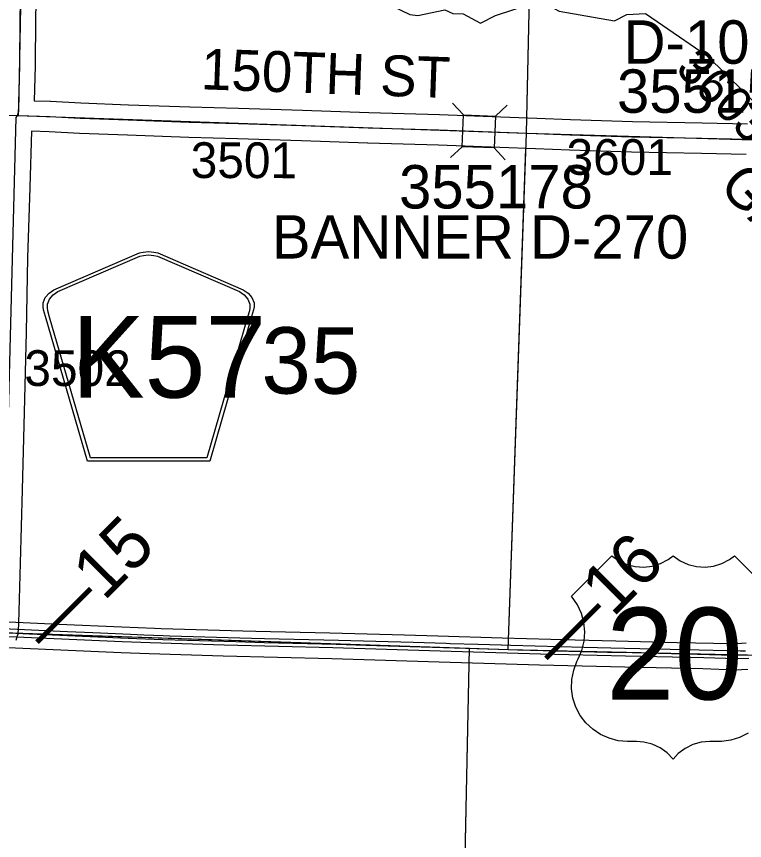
# Model space of a CAD drawing. Extents: x -157.2 to -99.3, y 12.2 to 46.2.
# Drawn here: x -134.532 to -133.108, y 34.429 to 36.043 of the extents above; entities that cross this region are included whole.
import ezdxf

# ---------------------------------------------------------------- set-up
doc = ezdxf.new("R2010")
doc.units = 0
for name, color, linetype in [('tdCoDivCarto', 7, 'Continuous'), ('tdCoHydroRiver', 7, 'Continuous'), ('tdCoPriCL', 7, 'Continuous'), ('tdCoPriDiv', 7, 'Continuous'), ('tdCoSecRdNmbr', 7, 'Continuous'), ('tdCoSecRdTxt', 7, 'Continuous'), ('tdCoSecRteBand', 7, 'Continuous'), ('tdCoSecRteCL', 7, 'Continuous'), ('tdCoSectLine', 7, 'Continuous'), ('tdCoSectLinePart', 7, 'Continuous'), ('tdCoSectNmbr', 7, 'Continuous'), ('tdCoShieldCoRte', 7, 'Continuous'), ('tdCoShieldUsRte', 7, 'Continuous'), ('tdCoStrucSec', 7, 'Continuous'), ('tdCoStrucSecCoName', 7, 'Continuous'), ('tdCoStrucSecFHWANum', 7, 'Continuous'), ('tdCoSurfAsphalt', 7, 'Continuous'), ('tdCoSurfGravel', 7, 'Continuous'), ('tdCoTwpBndryShd', 7, 'Continuous'), ('tdStHwyPriRefPost1', 7, 'Continuous'), ('tdStHwyPriRefPost5', 7, 'Continuous')]:
    doc.layers.add(name, color=color, linetype=linetype)

msp = doc.modelspace()

# ---------------------------------------------------------------- linework, layer by layer
at = {"layer": 'tdCoDivCarto'}
for points in [[(-134.383, 34.8358), (-134.4324, 34.8381), (-134.5589, 34.8437), (-134.5722, 34.8443), (-134.6171, 34.8463), (-134.6763, 34.8495), (-134.7784, 34.8539), (-134.8733, 34.8583), (-134.9814, 34.862), (-135.1224, 34.868), (-135.209, 34.8719), (-135.2605, 34.8721), (-135.3557, 34.8758), (-135.4156, 34.8781), (-135.4728, 34.8798), (-135.5455, 34.8831), (-135.5604, 34.8836), (-135.5741, 34.8839)], [(-134.383, 34.8358), (-134.4324, 34.8381), (-134.5589, 34.8437), (-134.5722, 34.8443), (-134.6171, 34.8463), (-134.6763, 34.8495), (-134.7784, 34.8539), (-134.8733, 34.8583), (-134.9814, 34.862), (-135.1224, 34.868), (-135.209, 34.8719), (-135.2605, 34.8721), (-135.3557, 34.8758), (-135.4156, 34.8781), (-135.4728, 34.8798), (-135.5455, 34.8831), (-135.5604, 34.8836), (-135.5741, 34.8839)], [(-134.547, 34.8289), (-134.3253, 34.8193), (-134.2705, 34.817), (-134.1255, 34.8128), (-133.9134, 34.8072), (-133.7033, 34.801), (-133.5068, 34.7951), (-133.3401, 34.7909), (-133.1872, 34.7879), (-133.1235, 34.7855), (-133.0989, 34.7867)], [(-134.547, 34.8289), (-134.3253, 34.8193), (-134.2705, 34.817), (-134.1255, 34.8128), (-133.9134, 34.8072), (-133.7033, 34.801), (-133.5068, 34.7951), (-133.3401, 34.7909), (-133.1872, 34.7879), (-133.1235, 34.7855), (-133.0989, 34.7867)], [(-134.2831, 34.8315), (-134.3094, 34.8324), (-134.383, 34.8358)], [(-134.2831, 34.8315), (-134.3094, 34.8324), (-134.383, 34.8358)], [(-134.2453, 34.8302), (-134.2831, 34.8315)], [(-134.2453, 34.8302), (-134.2831, 34.8315)], [(-134.0468, 34.8244), (-134.0726, 34.825), (-134.2324, 34.8297), (-134.2453, 34.8302)], [(-134.0468, 34.8244), (-134.0726, 34.825), (-134.2324, 34.8297), (-134.2453, 34.8302)], [(-133.6911, 34.815), (-133.7562, 34.8169), (-133.902, 34.8209), (-134.0468, 34.8244)], [(-133.6911, 34.815), (-133.7562, 34.8169), (-133.902, 34.8209), (-134.0468, 34.8244)], [(-133.6832, 34.8147), (-133.6911, 34.815)], [(-133.6832, 34.8147), (-133.6911, 34.815)], [(-133.6293, 34.8131), (-133.6832, 34.8147)], [(-133.6293, 34.8131), (-133.6832, 34.8147)], [(-133.5834, 34.8118), (-133.6293, 34.8131)], [(-133.5834, 34.8118), (-133.6293, 34.8131)], [(-133.5833, 34.8118), (-133.5834, 34.8118)], [(-133.5833, 34.8118), (-133.5834, 34.8118)], [(-133.1059, 34.8004), (-133.1153, 34.8001), (-133.2228, 34.8024), (-133.3424, 34.8053), (-133.4221, 34.8075), (-133.5651, 34.8112), (-133.5833, 34.8118)], [(-133.1059, 34.8004), (-133.1153, 34.8001), (-133.2228, 34.8024), (-133.3424, 34.8053), (-133.4221, 34.8075), (-133.5651, 34.8112), (-133.5833, 34.8118)]]:
    msp.add_lwpolyline(points, dxfattribs=at)
at = {"layer": 'tdCoHydroRiver'}
msp.add_lwpolyline([(-134.0349, 36.0894), (-133.9608, 36.0793), (-133.8753, 36.0831), (-133.8139, 36.0718), (-133.7624, 36.0466), (-133.7466, 36.0446), (-133.6942, 36.0556), (-133.6786, 36.0489), (-133.6581, 36.0482), (-133.624, 36.0298), (-133.5951, 36.0448), (-133.525, 36.0679), (-133.4997, 36.0687), (-133.4701, 36.0536), (-133.3618, 36.0346), (-133.3377, 36.0465), (-133.3014, 36.0486), (-133.1807, 35.966), (-133.0718, 35.8585)], dxfattribs=at)
at = {"layer": 'tdCoPriCL'}
msp.add_lwpolyline([(-134.5602, 34.8366), (-134.5068, 34.8343), (-134.3139, 34.8256), (-134.2459, 34.8232), (-134.1031, 34.8188), (-134.0474, 34.8171), (-133.9066, 34.8139), (-133.8484, 34.812), (-133.5886, 34.804), (-133.5519, 34.803), (-133.3758, 34.7984), (-133.3527, 34.7978), (-133.1997, 34.7943), (-133.1526, 34.7932), (-133.1217, 34.7927), (-133.1017, 34.7928)], dxfattribs=at)
at = {"layer": 'tdCoPriDiv'}
for points in [[(-133.1046, 34.8158), (-133.1137, 34.8151), (-133.1227, 34.8147), (-133.1321, 34.8144), (-133.2396, 34.8167), (-133.3592, 34.8196), (-133.4389, 34.8218), (-133.5819, 34.8255), (-133.7079, 34.8293), (-133.773, 34.8312), (-133.9188, 34.8352), (-134.0637, 34.8387), (-134.0894, 34.8394), (-134.2492, 34.844), (-134.2621, 34.8445), (-134.3262, 34.8468), (-134.4492, 34.8524), (-134.5757, 34.858)], [(-134.5489, 34.8071), (-134.3272, 34.7975), (-134.2725, 34.7953), (-134.1275, 34.7911), (-133.9154, 34.7854), (-133.7053, 34.7793), (-133.5087, 34.7733), (-133.342, 34.7691), (-133.1891, 34.7662), (-133.1255, 34.7637), (-133.1008, 34.765)]]:
    msp.add_lwpolyline(points, dxfattribs=at)
at = {"layer": 'tdCoSecRteBand'}
for points in [[(-134.493, 36.1346), (-134.4947, 36.0375), (-134.4955, 35.9469), (-134.4955, 35.9466), (-134.4955, 35.9463), (-134.4974, 35.878), (-134.4971, 35.878), (-134.466, 35.8768), (-134.4658, 35.8768), (-134.4655, 35.8768), (-134.4061, 35.8736), (-134.3127, 35.8702), (-134.1932, 35.866), (-134.0979, 35.8633), (-134.0978, 35.8633), (-134.0978, 35.8633), (-133.9727, 35.8593), (-133.9727, 35.8593), (-133.9726, 35.8593), (-133.843, 35.8546), (-133.7045, 35.8507), (-133.7044, 35.8507), (-133.7043, 35.8507), (-133.5845, 35.8465), (-133.5844, 35.8465), (-133.5844, 35.8465), (-133.5141, 35.8438), (-133.4481, 35.8413), (-133.327, 35.8371), (-133.1904, 35.8347), (-133.1903, 35.8347), (-133.1902, 35.8347), (-133.1019, 35.8324)], [(-133.1044, 35.7725), (-133.1916, 35.7747), (-133.3284, 35.7771), (-133.3286, 35.7771), (-133.3288, 35.7771), (-133.4502, 35.7813), (-133.4502, 35.7813), (-133.4503, 35.7813), (-133.5163, 35.7838), (-133.5164, 35.7838), (-133.5164, 35.7838), (-133.5866, 35.7865), (-133.7063, 35.7907), (-133.8448, 35.7946), (-133.8449, 35.7947), (-133.845, 35.7947), (-133.9747, 35.7993), (-134.0996, 35.8033), (-134.195, 35.806), (-134.1951, 35.806), (-134.1952, 35.806), (-134.3148, 35.8102), (-134.3148, 35.8102), (-134.3148, 35.8102), (-134.4086, 35.8136), (-134.4088, 35.8137), (-134.4091, 35.8137), (-134.4685, 35.8169), (-134.5031, 35.8181), (-134.5063, 35.7084), (-134.5063, 35.7084), (-134.5063, 35.7083), (-134.5107, 35.57), (-134.5134, 35.4244), (-134.5134, 35.4244), (-134.5134, 35.4243), (-134.5169, 35.2682), (-134.5169, 35.2681), (-134.5169, 35.268), (-134.5213, 35.1161), (-134.5253, 34.9727), (-134.5281, 34.855), (-134.5281, 34.8543), (-134.5281, 34.8536), (-134.529, 34.8416), (-134.5294, 34.8363), (-134.5296, 34.833), (-134.5306, 34.8297), (-134.5312, 34.8279), (-134.5333, 34.8208)]]:
    msp.add_lwpolyline(points, dxfattribs=at)
at = {"layer": 'tdCoSecRteCL'}
msp.add_line((-134.5323, 35.8492), (-134.5282, 35.8491), dxfattribs=at)
for points in [[(-134.5282, 35.8491), (-134.5282, 35.8491), (-134.5255, 35.9471), (-134.5247, 36.0379), (-134.523, 36.1352), (-134.5217, 36.2804), (-134.5217, 36.3147), (-134.517, 36.474), (-134.5136, 36.6277), (-134.5101, 36.7991), (-134.5086, 36.8483)], [(-134.5282, 35.8491), (-134.4671, 35.8468), (-134.4075, 35.8436), (-134.3137, 35.8402), (-134.1941, 35.836), (-134.0987, 35.8333), (-133.9737, 35.8293), (-133.844, 35.8246), (-133.7054, 35.8207), (-133.5855, 35.8165), (-133.5152, 35.8138), (-133.4491, 35.8113), (-133.3278, 35.8071), (-133.1909, 35.8047), (-133.1027, 35.8024), (-133.0896, 35.8012), (-133.0817, 35.7995), (-133.0726, 35.7965), (-133.0642, 35.7928), (-133.057, 35.7876), (-133.0518, 35.7826)]]:
    msp.add_lwpolyline(points, dxfattribs=at)
at = {"layer": 'tdCoSectLine'}
for points in [[(-134.5304, 35.8491), (-134.5273, 35.8575), (-134.509, 36.8483)], [(-133.5344, 35.8147), (-133.5187, 36.5257), (-133.52, 36.5412), (-133.5108, 36.8132)], [(-135.5329, 35.8809), (-134.5304, 35.8491)], [(-134.559, 34.8366), (-134.5327, 35.8449), (-134.5304, 35.8491)], [(-134.5304, 35.8491), (-133.5344, 35.8147)], [(-133.5702, 34.8035), (-133.5344, 35.8147)], [(-133.5344, 35.8147), (-132.5353, 35.7848)], [(-134.559, 34.8366), (-133.6455, 34.8058)], [(-133.6698, 33.6432), (-133.6455, 34.8058)], [(-133.6455, 34.8058), (-133.5702, 34.8035)], [(-133.5702, 34.8035), (-132.6466, 34.7824)]]:
    msp.add_lwpolyline(points, dxfattribs=at)
at = {"layer": 'tdCoSectLinePart'}
for points in [[(-133.5337, 35.8445), (-133.5187, 36.5257), (-133.52, 36.5412), (-133.5118, 36.783)], [(-133.5702, 34.8035), (-133.5355, 35.7846)], [(-134.5299, 34.8356), (-133.6455, 34.8058)], [(-133.6692, 33.6733), (-133.6455, 34.8058)], [(-133.6455, 34.8058), (-133.5702, 34.8035)], [(-133.5702, 34.8035), (-132.6728, 34.783)]]:
    msp.add_lwpolyline(points, dxfattribs=at)
at = {"layer": 'tdCoShieldCoRte'}
for points in [[(-134.3935, 35.1722), (-134.4754, 35.4551), (-134.4793, 35.4683), (-134.48, 35.4742), (-134.48, 35.482), (-134.4758, 35.4923), (-134.4685, 35.5008), (-134.4589, 35.5075), (-134.2917, 35.5798), (-134.2841, 35.5814), (-134.2737, 35.5824), (-134.2633, 35.5814), (-134.2558, 35.5798), (-134.0885, 35.5075), (-134.0789, 35.5008), (-134.0716, 35.4923), (-134.0674, 35.482), (-134.0674, 35.4742), (-134.0681, 35.4683), (-134.072, 35.4551), (-134.154, 35.1722)], [(-134.3876, 35.1786), (-134.4673, 35.4538), (-134.4711, 35.4665), (-134.4718, 35.4721), (-134.4718, 35.4796), (-134.4677, 35.4895), (-134.4607, 35.4977), (-134.4515, 35.5041), (-134.2909, 35.5735), (-134.2837, 35.5751), (-134.2737, 35.576), (-134.2637, 35.5751), (-134.2565, 35.5735), (-134.0959, 35.5041), (-134.0867, 35.4977), (-134.0797, 35.4895), (-134.0757, 35.4796), (-134.0757, 35.4721), (-134.0764, 35.4665), (-134.0801, 35.4538), (-134.1598, 35.1786)]]:
    msp.add_lwpolyline(points, close=True, dxfattribs=at)
at = {"layer": 'tdCoShieldUsRte'}
msp.add_lwpolyline([(-133.1005, 34.6395), (-133.117, 34.6312), (-133.1345, 34.6258), (-133.1528, 34.6234), (-133.1619, 34.6233), (-133.1753, 34.6232), (-133.1921, 34.6217), (-133.2084, 34.6171), (-133.2235, 34.6097), (-133.2371, 34.5996), (-133.2472, 34.5889), (-133.259, 34.601), (-133.2728, 34.6108), (-133.2881, 34.6179), (-133.3045, 34.6221), (-133.3191, 34.6232), (-133.3363, 34.6232), (-133.3546, 34.6248), (-133.3724, 34.6294), (-133.3892, 34.6369), (-133.4045, 34.6471), (-133.4179, 34.6597), (-133.429, 34.6744), (-133.4375, 34.6907), (-133.4432, 34.7082), (-133.4458, 34.7264), (-133.4453, 34.7448), (-133.4418, 34.7629), (-133.4354, 34.7801), (-133.4329, 34.7848), (-133.4256, 34.8017), (-133.4212, 34.8196), (-133.4199, 34.8379), (-133.4217, 34.8563), (-133.4264, 34.874), (-133.4341, 34.8908), (-133.4461, 34.9078), (-133.3672, 34.9867), (-133.3534, 34.977), (-133.338, 34.9699), (-133.3216, 34.9658), (-133.3048, 34.9647), (-133.288, 34.9666), (-133.2719, 34.9716), (-133.2569, 34.9795), (-133.2472, 34.9867), (-133.2334, 34.977), (-133.218, 34.9699), (-133.2016, 34.9658), (-133.1848, 34.9647), (-133.168, 34.9666), (-133.1518, 34.9716), (-133.1369, 34.9795), (-133.1272, 34.9867), (-133.0483, 34.9078)], dxfattribs=at)
at = {"layer": 'tdCoStrucSec'}
for p, q in [((-133.6574, 35.8504), (-133.6787, 35.8734)), ((-133.5949, 35.848), (-133.5719, 35.8693)), ((-133.6599, 35.7879), (-133.6828, 35.7666)), ((-133.5973, 35.7855), (-133.576, 35.7625))]:
    msp.add_line(p, q, dxfattribs=at)
msp.add_lwpolyline([(-133.6574, 35.8504), (-133.5949, 35.848), (-133.5973, 35.7855), (-133.6599, 35.7879)], close=True, dxfattribs=at)
at = {"layer": 'tdCoSurfAsphalt'}
msp.add_lwpolyline([(-134.5323, 35.8492), (-134.5282, 35.8491), (-134.4671, 35.8468), (-134.4075, 35.8436), (-134.3137, 35.8402), (-134.1941, 35.836), (-134.0987, 35.8333), (-133.9737, 35.8293), (-133.844, 35.8246), (-133.7054, 35.8207), (-133.5855, 35.8165), (-133.5152, 35.8138), (-133.4491, 35.8113), (-133.3278, 35.8071), (-133.1909, 35.8047), (-133.1027, 35.8024), (-133.0896, 35.8012), (-133.0817, 35.7995), (-133.0726, 35.7965), (-133.0642, 35.7928), (-133.057, 35.7876), (-133.0518, 35.7826)], dxfattribs=at)
at = {"layer": 'tdCoSurfGravel'}
msp.add_line((-134.5282, 35.8491), (-134.5282, 35.8491), dxfattribs=at)
msp.add_lwpolyline([(-134.5282, 35.8491), (-134.5255, 35.9471), (-134.5247, 36.0379), (-134.523, 36.1352), (-134.5217, 36.2804), (-134.5217, 36.3147), (-134.517, 36.474), (-134.5136, 36.6277), (-134.5101, 36.7991), (-134.5086, 36.8483), (-134.5059, 36.9352), (-134.505, 36.9702), (-134.5017, 37.1189), (-134.498, 37.2753), (-134.4939, 37.4447), (-134.4914, 37.5704), (-134.4907, 37.6111), (-134.4889, 37.7532), (-134.4874, 37.7887), (-134.4853, 37.8484)], dxfattribs=at)
at = {"layer": 'tdCoTwpBndryShd'}
msp.add_lwpolyline([(-134.559, 34.8366), (-133.6455, 34.8058), (-133.5702, 34.8035), (-132.6466, 34.7824), (-132.5651, 34.7803), (-131.643, 34.7527), (-131.5401, 34.7441), (-130.6523, 34.714), (-130.54, 34.7111), (-129.6605, 34.6917), (-129.5413, 34.688), (-128.6576, 34.667), (-128.5454, 34.6631), (-127.6868, 34.6493), (-127.5523, 34.6452)], dxfattribs=at)

# ---------------------------------------------------------------- texts
at = {"layer": 'tdCoSecRdNmbr'}
for s, rotation, p in [('3603', 314.8986, (-133.2449, 35.938)), ('3501', 359.8977, (-134.1913, 35.7266)), ('3601', 359.8982, (-133.456, 35.7329)), ('3502', 359.8974, (-134.5168, 35.3194))]:
    msp.add_text(s, height=0.07, rotation=rotation, dxfattribs=at).set_placement(p)
at = {"layer": 'tdCoSecRdTxt'}
for s, rotation, p in [('150TH ST', 357.9615, (-134.1722, 35.9004)), ('GARNER AVE', 313.2728, (-133.1602, 35.7088))]:
    msp.add_text(s, height=0.08, rotation=rotation, dxfattribs=at).set_placement(p)
at = {"layer": 'tdCoSectNmbr'}
msp.add_text('35', height=0.13, rotation=359.8978, dxfattribs=at).set_placement((-134.0529, 35.3045))
at = {"layer": 'tdCoShieldCoRte'}
msp.add_text('K57', height=0.16, dxfattribs=at).set_placement((-134.4242, 35.2965))
at = {"layer": 'tdCoShieldUsRte'}
msp.add_text('20', height=0.18, dxfattribs=at).set_placement((-133.3786, 34.7054))
at = {"layer": 'tdCoStrucSecCoName'}
for s, p in [('D-106', (-133.3441, 35.9503)), ('BANNER D-270', (-134.0325, 35.5688))]:
    msp.add_text(s, height=0.085, dxfattribs=at).set_placement(p)
at = {"layer": 'tdCoStrucSecFHWANum'}
for s, p in [('355152', (-133.3571, 35.8543)), ('355178', (-133.7836, 35.6669))]:
    msp.add_text(s, height=0.085, dxfattribs=at).set_placement(p)
at = {"layer": 'tdStHwyPriRefPost1'}
for s, p in [('‒‒15', (-134.4661, 34.7915)), ('‒‒16', (-133.4701, 34.7597))]:
    msp.add_text(s, height=0.1, rotation=45, dxfattribs=at).set_placement(p)
at = {"layer": 'tdStHwyPriRefPost5'}
msp.add_text('‒‒15', height=0.1, rotation=45, dxfattribs=at).set_placement((-134.4661, 34.7915))

doc.saveas('drawing.dxf')
